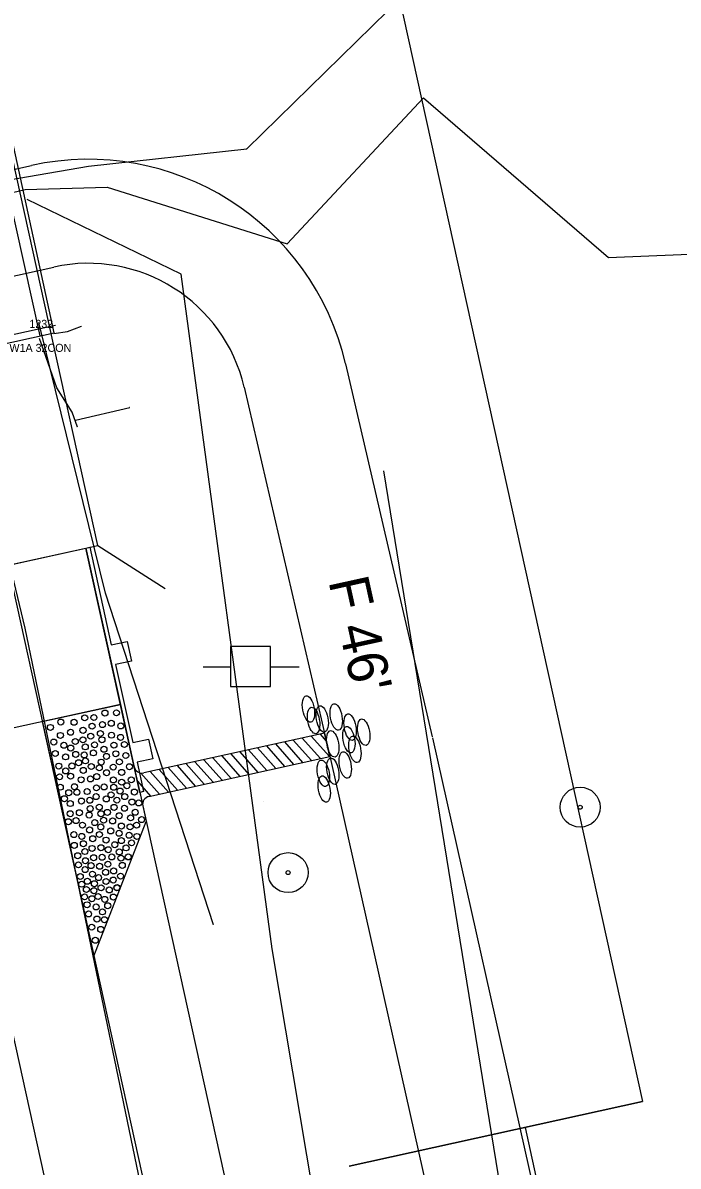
# Model space of a CAD drawing. Extents: x 2519952 to 2531965, y 848341 to 887632.
# Drawn here: x 2521602.1 to 2521684, y 869147.3 to 869290.2 of the extents above; entities that cross this region are included whole.
import ezdxf

# ---------------------------------------------------------------- set-up
doc = ezdxf.new("R2010")
doc.units = 0
for name, color, linetype in [('RD_EV_JW', 7, 'Continuous'), ('RD_EX_BldgApp', 7, 'Continuous'), ('RD_EX_BldgApp_txCode', 7, 'Continuous'), ('RD_EX_Bridge', 7, 'Continuous'), ('RD_EX_Conc', 7, 'Continuous'), ('RD_EX_DR_Pipe', 7, 'Continuous'), ('RD_EX_DV_Prop', 7, 'Continuous'), ('RD_EX_DV_PropPin', 7, 'Continuous'), ('RD_EX_GuardRail', 7, 'Continuous'), ('RD_EX_H2O', 7, 'Continuous'), ('RD_EX_Misc', 7, 'Continuous'), ('RD_EX_Road', 7, 'Continuous'), ('RD_EX_RW', 7, 'Continuous'), ('RD_EX_UT', 7, 'Continuous'), ('RD_EX_VEG', 7, 'Continuous'), ('RD_HC_Cl', 7, 'Continuous'), ('RD_PD_Bridge', 7, 'Continuous'), ('RD_PD_CstnLmt', 7, 'Continuous'), ('RD_PD_DR_ErosCtrl', 7, 'Continuous'), ('RD_PD_Final_TrvlWay', 7, 'Continuous'), ('RD_PD_GR', 7, 'Continuous'), ('RD_PD_PaveShd', 7, 'Continuous'), ('RD_PD_RW', 7, 'Continuous'), ('RD_PD_TX_CstnLmt', 7, 'Continuous'), ('RD_SMD_Locator', 7, 'Continuous')]:
    doc.layers.add(name, color=color, linetype=linetype)

# ---------------------------------------------------------------- blocks, each defined once
blk = doc.blocks.new('TBC1')
at = {"layer": 'RD_PD_GR'}
blk.add_lwpolyline([(12.5, 2.5), (15, 2.5), (15, 0.49), (25, 0.49), (25, 2.5), (27.5, 2.5), (27.5, 0.49), (31.25, 0.49), (31.25, 0), (0, 0), (0, 0.49), (12.5, 0.49)], close=True, dxfattribs=at)

msp = doc.modelspace()

# ---------------------------------------------------------------- linework, layer by layer
at = {"layer": 'RD_EV_JW'}
msp.add_lwpolyline([(2521729.69, 868713.74), (2521695.24, 868873.24), (2521672.84, 868978.69), (2521648.76, 869082.03), (2521633.26, 869174.5), (2521621.89, 869258.79), (2521602.65, 869268.14)], dxfattribs=at)
at = {"layer": 'RD_EX_BldgApp'}
msp.add_lwpolyline([(2521604.27, 869251.1), (2521596.15, 869287.62), (2521588.14, 869325.17)], dxfattribs=at)
at = {"layer": 'RD_EX_Bridge'}
for points in [[(2521559.73, 869241.26), (2521606.03, 869251.49), (2521589.89, 869325.56), (2521542.97, 869315.1), (2521559.73, 869241.26)], [(2521605.97, 869251.39), (2521607.67, 869251.66), (2521609.43, 869252.32)]]:
    msp.add_lwpolyline(points, dxfattribs=at)
at = {"layer": 'RD_EX_Conc'}
msp.add_lwpolyline([(2521608.95, 869239.67), (2521608.28, 869241.55), (2521606.36, 869244.62), (2521604.19, 869250.76)], dxfattribs=at)
at = {"layer": 'RD_EX_DR_Pipe'}
msp.add_line((2521608.67, 869240.58), (2521615.45, 869242.16), dxfattribs=at)
at = {"layer": 'RD_EX_DV_Prop'}
for p, q in [((2521614.98, 869448.38), (2521679.49, 869155.4)), ((2521679.49, 869155.4), (2521642.87, 869147.34))]:
    msp.add_line(p, q, dxfattribs=at)
at = {"layer": 'RD_EX_DV_PropPin'}
for centre, radius in [((2521671.72, 869192.19), 2.5), ((2521671.72, 869192.19), 0.25), ((2521635.24, 869184.02), 2.5), ((2521635.24, 869184.02), 0.25)]:
    msp.add_circle(centre, radius, dxfattribs=at)
at = {"layer": 'RD_EX_GuardRail'}
msp.add_lwpolyline([(2521625.94, 869177.48), (2521612.43, 869218.93), (2521604.1, 869252.75)], dxfattribs=at)
at = {"layer": 'RD_EX_H2O'}
for points in [[(2521367.64, 868930), (2521382.94, 869020.65), (2521412.41, 869065.42), (2521408.59, 869091.94), (2521371.41, 869119.09), (2521385.77, 869137.78), (2521417.88, 869161.34), (2521463.99, 869200.71), (2521529.55, 869240.56), (2521554.2, 869262.66), (2521610.3, 869272.32), (2521610.3, 869272.32), (2521630.07, 869274.49), (2521675.08, 869318.6)], [(2521612.65, 869269.66), (2521635.13, 869262.58), (2521652.15, 869280.86), (2521675.27, 869260.91), (2521712.62, 869262.44), (2521751.18, 869273.16), (2521763, 869247.03)], [(2521577.56, 869104.78), (2521548.5, 869215.22), (2521541.09, 869226.38), (2521555.3, 869258.21), (2521602.4, 869269.37), (2521612.65, 869269.66)]]:
    msp.add_lwpolyline(points, dxfattribs=at)
at = {"layer": 'RD_EX_Misc'}
msp.add_line((2521559.26, 869241.97), (2521606.17, 869252.45), dxfattribs=at)
at = {"layer": 'RD_EX_Road'}
for p, q in [((2521602.41, 869214.58), (2521594.2, 869248.54)), ((2521622.8, 869116.12), (2521602.41, 869214.58))]:
    msp.add_line(p, q, dxfattribs=at)
at = {"layer": 'RD_EX_RW'}
for p in [(2521614.98, 869448.38), (2521642.87, 869147.34)]:
    msp.add_line(p, (2521679.5, 869155.4), dxfattribs=at)
at = {"layer": 'RD_EX_UT'}
for p, q in [((2521633.05, 869212.29), (2521628.05, 869212.29)), ((2521628.05, 869212.29), (2521628.05, 869207.29)), ((2521633.05, 869207.29), (2521633.05, 869212.29)), ((2521624.62, 869209.72), (2521628.09, 869209.72)), ((2521632.98, 869209.72), (2521636.62, 869209.72)), ((2521628.05, 869207.29), (2521633.05, 869207.29))]:
    msp.add_line(p, q, dxfattribs=at)
at = {"layer": 'RD_EX_VEG'}
msp.add_lwpolyline([(2521783.58, 868739.63), (2521750.99, 868722.72), (2521709.76, 868935.11), (2521665.16, 869123.82), (2521647.19, 869234.22)], dxfattribs=at)
at = {"layer": 'RD_HC_Cl'}
msp.add_line((2521425.99, 869957.86), (2521982.59, 867430.22), dxfattribs=at)
at = {"layer": 'RD_PD_Bridge'}
for p, q in [((2521565.56, 869214.79), (2521611.46, 869224.9)), ((2521611.46, 869224.9), (2521619.88, 869219.51)), ((2521609.99, 869224.57), (2521614.29, 869205.04)), ((2521614.29, 869205.04), (2521571.32, 869195.58))]:
    msp.add_line(p, q, dxfattribs=at)
for points in [[(2521611.46, 869224.9), (2521583.5, 869351.86)], [(2521565.56, 869214.79), (2521611.46, 869224.9)]]:
    msp.add_lwpolyline(points, dxfattribs=at)
at = {"layer": 'RD_PD_CstnLmt'}
for p, q in [((2521629.75, 869244.68), (2521640.58, 869198.03)), ((2521640.58, 869198.03), (2521662.43, 869100.45))]:
    msp.add_line(p, q, dxfattribs=at)
msp.add_lwpolyline([(2521555.42, 869248.56), (2521605.96, 869259.69)], dxfattribs=at)
msp.add_arc((2521610.27, 869240.16), 20, 13.0724, 102.4185, dxfattribs=at)
at = {"layer": 'RD_PD_DR_ErosCtrl'}
for p, q in [((2521642.41, 869247.62), (2521653.24, 869200.97)), ((2521653.26, 869200.87), (2521675.12, 869103.29))]:
    msp.add_line(p, q, dxfattribs=at)
msp.add_lwpolyline([(2521552.63, 869261.25), (2521603.17, 869272.38)], dxfattribs=at)
msp.add_arc((2521610.27, 869240.16), 33, 13.0724, 102.4185, dxfattribs=at)
at = {"layer": 'RD_PD_Final_TrvlWay'}
msp.add_line((2521526.57, 869556.91), (2521800.76, 868311.74), dxfattribs=at)
at = {"layer": 'RD_PD_GR'}
msp.add_line((2521616.71, 869194.06), (2521775.31, 868473.81), dxfattribs=at)
at = {"layer": 'RD_PD_PaveShd'}
for p, q in [((2521604.53, 869202.89), (2521614.29, 869205.04)), ((2521614.29, 869205.04), (2521616.23, 869196.25)), ((2521604.53, 869202.89), (2521610.98, 869173.59)), ((2521639.78, 869201.45), (2521617.21, 869196.47)), ((2521635.89, 869200.59), (2521638.17, 869198.02)), ((2521635.89, 869200.59), (2521638.17, 869198.02)), ((2521637.01, 869200.84), (2521639.28, 869198.27)), ((2521637.01, 869200.84), (2521639.28, 869198.27)), ((2521638.13, 869201.09), (2521640.4, 869198.52)), ((2521638.13, 869201.09), (2521640.4, 869198.52)), ((2521639.24, 869201.33), (2521640.01, 869200.46)), ((2521640.46, 869198.53), (2521639.78, 869201.45)), ((2521630.31, 869199.36), (2521632.58, 869196.79)), ((2521630.31, 869199.36), (2521632.58, 869196.79)), ((2521631.42, 869199.61), (2521633.42, 869197.35)), ((2521631.42, 869199.61), (2521633.7, 869197.04)), ((2521632.54, 869199.85), (2521634.81, 869197.28)), ((2521632.54, 869199.85), (2521634.81, 869197.28)), ((2521633.66, 869200.1), (2521635.93, 869197.53)), ((2521633.66, 869200.1), (2521635.93, 869197.53)), ((2521634.78, 869200.35), (2521637.05, 869197.78)), ((2521634.78, 869200.35), (2521637.05, 869197.78)), ((2521617.85, 869193.54), (2521640.46, 869198.53)), ((2521623.6, 869197.88), (2521625.88, 869195.31)), ((2521623.6, 869197.88), (2521625.88, 869195.31)), ((2521624.72, 869198.13), (2521627, 869195.56)), ((2521624.72, 869198.13), (2521627, 869195.56)), ((2521625.84, 869198.37), (2521628.11, 869195.8)), ((2521625.84, 869198.37), (2521628.11, 869195.8)), ((2521626.96, 869198.62), (2521629.23, 869196.05)), ((2521626.96, 869198.62), (2521629.23, 869196.05)), ((2521628.07, 869198.87), (2521630.35, 869196.3)), ((2521628.07, 869198.87), (2521630.35, 869196.3)), ((2521629.19, 869199.11), (2521631.46, 869196.54)), ((2521629.19, 869199.11), (2521631.46, 869196.54)), ((2521616.86, 869196.45), (2521619.18, 869193.83)), ((2521618.02, 869196.65), (2521620.29, 869194.08)), ((2521618.02, 869196.65), (2521620.29, 869194.08)), ((2521619.14, 869196.9), (2521621.41, 869194.32)), ((2521619.14, 869196.9), (2521621.41, 869194.32)), ((2521620.25, 869197.14), (2521622.53, 869194.57)), ((2521620.25, 869197.14), (2521622.53, 869194.57)), ((2521621.37, 869197.39), (2521623.64, 869194.82)), ((2521622.49, 869197.63), (2521624.76, 869195.06)), ((2521622.49, 869197.63), (2521624.76, 869195.06)), ((2521616.23, 869196.25), (2521616.87, 869193.32)), ((2521616.41, 869195.45), (2521618.06, 869193.59)), ((2521616.87, 869193.32), (2521617.52, 869190.39)), ((2521610.98, 869173.59), (2521617.52, 869190.39))]:
    msp.add_line(p, q, dxfattribs=at)
for centre in [(2521609.83, 869203.36), (2521609.83, 869203.36), (2521610.98, 869203.4), (2521610.98, 869203.4), (2521612.36, 869203.96), (2521612.36, 869203.96), (2521613.8, 869203.99), (2521613.8, 869203.99), (2521613.8, 869203.99), (2521605.54, 869202.16), (2521605.54, 869202.16), (2521606.85, 869202.84), (2521606.85, 869202.84), (2521608.5, 869202.8), (2521608.5, 869202.8), (2521609.62, 869201.8), (2521609.62, 869201.8), (2521610.75, 869202.32), (2521610.75, 869202.32), (2521612.05, 869202.52), (2521612.05, 869202.52), (2521613.15, 869202.68), (2521613.15, 869202.68), (2521614.34, 869202.35), (2521614.34, 869202.35), (2521605.97, 869200.34), (2521605.97, 869200.34), (2521606.8, 869201.16), (2521606.8, 869201.16), (2521608.06, 869201.56), (2521608.06, 869201.56), (2521608.66, 869200.4), (2521608.66, 869200.4), (2521609.61, 869200.61), (2521609.61, 869200.61), (2521610.59, 869201.07), (2521610.59, 869201.07), (2521611.79, 869201.4), (2521611.79, 869201.4), (2521611.99, 869200.62), (2521611.99, 869200.62), (2521613.18, 869201.19), (2521613.18, 869201.19), (2521614.31, 869200.92), (2521614.31, 869200.92), (2521606.16, 869198.9), (2521606.16, 869198.9), (2521607.23, 869199.93), (2521607.23, 869199.93), (2521608.09, 869199.58), (2521608.09, 869199.58), (2521608.71, 869198.8), (2521608.71, 869198.8), (2521609.91, 869199.73), (2521609.91, 869199.73), (2521610.92, 869198.98), (2521610.92, 869198.98), (2521611.06, 869199.99), (2521611.06, 869199.99), (2521612.24, 869199.43), (2521612.24, 869199.43), (2521613.48, 869199.95), (2521613.48, 869199.95), (2521613.72, 869198.87), (2521613.72, 869198.87), (2521614.79, 869200.03), (2521614.79, 869200.03), (2521607.45, 869198.48), (2521607.45, 869198.48), (2521608.24, 869197.35), (2521608.24, 869197.35), (2521609.07, 869197.75), (2521609.07, 869197.75), (2521609.77, 869198.72), (2521609.93, 869197.98), (2521609.93, 869197.98), (2521611.89, 869197.83), (2521611.89, 869197.83), (2521612.55, 869198.55), (2521612.55, 869198.55), (2521614.16, 869197.86), (2521614.16, 869197.86), (2521614.97, 869198.65), (2521614.97, 869198.65), (2521606.6, 869197.33), (2521606.6, 869197.33), (2521606.69, 869195.99), (2521606.69, 869195.99), (2521607.46, 869196.73), (2521607.46, 869196.73), (2521608.07, 869196.07), (2521608.07, 869196.07), (2521609.66, 869196.79), (2521609.66, 869196.79), (2521610.66, 869197.28), (2521610.66, 869197.28), (2521611.33, 869196.01), (2521611.33, 869196.01), (2521611.65, 869197.11), (2521611.65, 869197.11), (2521612.56, 869196.5), (2521612.56, 869196.5), (2521613.39, 869197.2), (2521613.39, 869197.2), (2521614.45, 869196.55), (2521614.45, 869196.55), (2521615.42, 869197.25), (2521615.42, 869197.25), (2521606.78, 869194.69), (2521606.78, 869194.69), (2521608.55, 869194.75), (2521608.55, 869194.75), (2521609.39, 869195.62), (2521609.39, 869195.62), (2521610.55, 869195.72), (2521610.55, 869195.72), (2521611.3, 869194.61), (2521611.3, 869194.61), (2521612.26, 869194.72), (2521612.26, 869194.72), (2521613.41, 869195.6), (2521613.41, 869195.6), (2521613.46, 869194.68), (2521613.46, 869194.68), (2521614.45, 869195.32), (2521614.45, 869195.32), (2521615.1, 869194.88), (2521615.1, 869194.88), (2521615.65, 869195.61), (2521615.65, 869195.61), (2521607.29, 869193.25), (2521607.83, 869194.01), (2521607.83, 869194.01), (2521608.85, 869194.06), (2521608.85, 869194.06), (2521610.14, 869194.15), (2521610.14, 869194.15), (2521610.47, 869193.06), (2521610.47, 869193.06), (2521611.26, 869193.52), (2521611.26, 869193.52), (2521612.53, 869193.22), (2521612.53, 869193.22), (2521613.12, 869193.74), (2521613.12, 869193.74), (2521613.85, 869193.07), (2521613.85, 869193.07), (2521614.25, 869194.21), (2521614.25, 869194.21), (2521614.83, 869193.52), (2521614.83, 869193.52), (2521616.04, 869194.09), (2521616.04, 869194.09), (2521608.03, 869192.65), (2521608.03, 869192.65), (2521609.43, 869192.96), (2521609.43, 869192.96), (2521610.52, 869192.02), (2521610.52, 869192.02), (2521611.65, 869192.2), (2521611.65, 869192.2), (2521613.5, 869192.17), (2521613.5, 869192.17), (2521614.8, 869192.06), (2521614.8, 869192.06), (2521615.74, 869192.84), (2521615.74, 869192.84), (2521616.59, 869192.73), (2521616.59, 869192.73), (2521607.79, 869190.38), (2521607.79, 869190.38), (2521608.02, 869191.38), (2521608.02, 869191.38), (2521608.75, 869190.52), (2521608.75, 869190.52), (2521609.17, 869191.51), (2521609.17, 869191.51), (2521610.39, 869191.21), (2521610.39, 869191.21), (2521611.09, 869190.27), (2521611.09, 869190.27), (2521611.86, 869191.38), (2521611.86, 869191.38), (2521612.2, 869190.57), (2521612.2, 869190.57), (2521612.66, 869191.55), (2521612.66, 869191.55), (2521613.32, 869190.47), (2521613.32, 869190.47), (2521614.14, 869191.13), (2521614.14, 869191.13), (2521615.57, 869190.86), (2521615.57, 869190.86), (2521616.14, 869191.56), (2521616.14, 869191.56), (2521616.93, 869190.64), (2521616.93, 869190.64), (2521616.93, 869190.64), (2521608.48, 869188.77), (2521608.48, 869188.77), (2521609.55, 869189.95), (2521609.55, 869189.95), (2521610.45, 869189.35), (2521610.45, 869189.35), (2521611.67, 869188.78), (2521611.67, 869188.78), (2521611.84, 869189.72), (2521611.84, 869189.72), (2521613.08, 869189.22), (2521613.08, 869189.22), (2521614.13, 869188.93), (2521614.13, 869188.93), (2521614.41, 869189.84), (2521614.41, 869189.84), (2521615.5, 869189.74), (2521615.5, 869189.74), (2521616.32, 869189.95), (2521616.32, 869189.95), (2521608.53, 869187.42), (2521608.53, 869187.42), (2521609.47, 869188.55), (2521609.47, 869188.55), (2521609.67, 869187.63), (2521609.67, 869187.63), (2521610.83, 869188.26), (2521610.83, 869188.26), (2521612.5, 869188.08), (2521612.5, 869188.08), (2521613.59, 869187.5), (2521613.59, 869187.5), (2521614.41, 869188.02), (2521614.41, 869188.02), (2521615.38, 869188.69), (2521615.38, 869188.69), (2521615.68, 869187.74), (2521615.68, 869187.74), (2521616.35, 869188.54), (2521616.35, 869188.54), (2521608.96, 869186.13), (2521608.96, 869186.13), (2521609.85, 869186.65), (2521609.85, 869186.65), (2521610.75, 869187.04), (2521610.75, 869187.04), (2521611.86, 869187.13), (2521611.86, 869187.13), (2521612.01, 869185.93), (2521612.01, 869185.93), (2521612.77, 869186.88), (2521612.77, 869186.88), (2521613.22, 869185.98), (2521613.22, 869185.98), (2521614.15, 869186.6), (2521614.15, 869186.6), (2521615, 869187.11), (2521615, 869187.11), (2521615.27, 869185.98), (2521615.28, 869185.99), (2521609.05, 869184.99), (2521609.05, 869184.99), (2521609.93, 869185.51), (2521609.93, 869185.51), (2521610.63, 869184.89), (2521610.63, 869184.89), (2521610.95, 869185.88), (2521610.95, 869185.88), (2521611.7, 869184.81), (2521611.7, 869184.81), (2521612.73, 869185.07), (2521612.73, 869185.07), (2521614.36, 869185.83), (2521614.36, 869185.83), (2521614.53, 869184.92), (2521614.53, 869184.92), (2521609.28, 869183.53), (2521609.28, 869183.53), (2521609.89, 869184.39), (2521609.89, 869184.39), (2521610.8, 869183.83), (2521610.8, 869183.83), (2521611.56, 869183.4), (2521611.56, 869183.4), (2521612.44, 869184.06), (2521612.44, 869184.06), (2521613.39, 869183.09), (2521613.39, 869183.09), (2521613.45, 869184.23), (2521613.45, 869184.23), (2521614.31, 869183.58), (2521614.31, 869183.58), (2521609.46, 869182.57), (2521609.46, 869182.57), (2521610.04, 869181.91), (2521610.04, 869181.91), (2521610.17, 869182.93), (2521610.17, 869182.93), (2521610.98, 869181.76), (2521610.98, 869181.76), (2521611.04, 869182.63), (2521611.04, 869182.63), (2521611.87, 869182.12), (2521611.87, 869182.12), (2521612.5, 869182.91), (2521612.5, 869182.91), (2521612.9, 869181.85), (2521612.9, 869181.85), (2521613.85, 869182.12), (2521613.87, 869182.15), (2521609.81, 869180.99), (2521609.81, 869180.99), (2521610.73, 869180.76), (2521610.73, 869180.76), (2521611.5, 869181.03), (2521611.5, 869181.03), (2521612.34, 869180.68), (2521612.34, 869180.68), (2521613.42, 869180.96), (2521613.42, 869180.96), (2521610.12, 869180), (2521610.12, 869180), (2521610.31, 869178.85), (2521610.31, 869178.85), (2521611.26, 869179.73), (2521611.26, 869179.73), (2521612.05, 869179.11), (2521612.05, 869179.11), (2521612.71, 869179.88), (2521611.36, 869178.22), (2521611.36, 869178.22), (2521612.3, 869178.13), (2521612.3, 869178.13), (2521610.72, 869177.2), (2521610.72, 869177.2), (2521611.83, 869176.93), (2521611.83, 869176.93), (2521611.15, 869175.56)]:
    msp.add_circle(centre, 0.375, dxfattribs=at)
for centre, start, end in [((2521616.99, 869197.45), 192.4185, 282.4481), ((2521618.07, 869192.56), 102.4481, 192.4185)]:
    msp.add_arc(centre, 1, start, end, dxfattribs=at)
for centre in [(2521637.78, 869204.46), (2521637.78, 869204.46), (2521639.5, 869203.23), (2521639.5, 869203.23), (2521641.26, 869203.46), (2521641.26, 869203.46), (2521638.43, 869203.03), (2521638.43, 869203.03), (2521642.98, 869202.2), (2521642.98, 869202.2), (2521642.83, 869200.64), (2521642.83, 869200.64), (2521644.68, 869201.57), (2521644.68, 869201.57), (2521640.81, 869200.11), (2521640.81, 869200.11), (2521643.59, 869199.42), (2521643.59, 869199.42), (2521642.38, 869197.47), (2521642.38, 869197.47), (2521639.64, 869196.44), (2521640.82, 869196.7), (2521640.82, 869196.7), (2521639.75, 869194.46)]:
    msp.add_ellipse(centre, major_axis=(0.29, -1.65), ratio=0.429445, dxfattribs=at)
at = {"layer": 'RD_PD_RW'}
msp.add_line((2521664.85, 869152.17), (2521772.37, 868663.88), dxfattribs=at)
at = {"layer": 'RD_SMD_Locator'}
for centre in [(2521652.15, 869280.86), (2521630.07, 869274.49), (2521610.3, 869272.32), (2521610.3, 869272.32), (2521602.4, 869269.37), (2521612.65, 869269.66), (2521612.65, 869269.66), (2521602.65, 869268.14), (2521635.13, 869262.58), (2521675.27, 869260.91), (2521621.89, 869258.79), (2521604.1, 869252.75), (2521606.17, 869252.45), (2521609.43, 869252.32), (2521604.19, 869250.76), (2521604.27, 869251.1), (2521605.97, 869251.39), (2521606.03, 869251.49), (2521607.67, 869251.66), (2521606.36, 869244.62), (2521615.45, 869242.16), (2521608.28, 869241.55), (2521608.67, 869240.58), (2521608.95, 869239.67), (2521647.19, 869234.22), (2521612.43, 869218.93), (2521602.41, 869214.58), (2521632.22, 869192.89), (2521625.94, 869177.48), (2521633.26, 869174.5)]:
    msp.add_circle(centre, 0.001, dxfattribs=at)

# ---------------------------------------------------------------- block references
at = {"layer": 'RD_PD_Bridge', "rotation": -77.58151740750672}
msp.add_blockref('TBC1', (2521609.99, 869224.57), dxfattribs=at)

# ---------------------------------------------------------------- texts
at = {"layer": 'RD_EX_BldgApp_txCode'}
for s, p in [('1232', (2521602.92, 869252.1)), ('W1A 32CON', (2521600.43, 869249.1))]:
    msp.add_text(s, height=1, dxfattribs=at).set_placement(p)
at = {"layer": 'RD_PD_TX_CstnLmt'}
msp.add_text("F 46'", height=5, rotation=282.4185, dxfattribs=at).set_placement((2521640.26, 869220.46))

doc.saveas('drawing.dxf')
